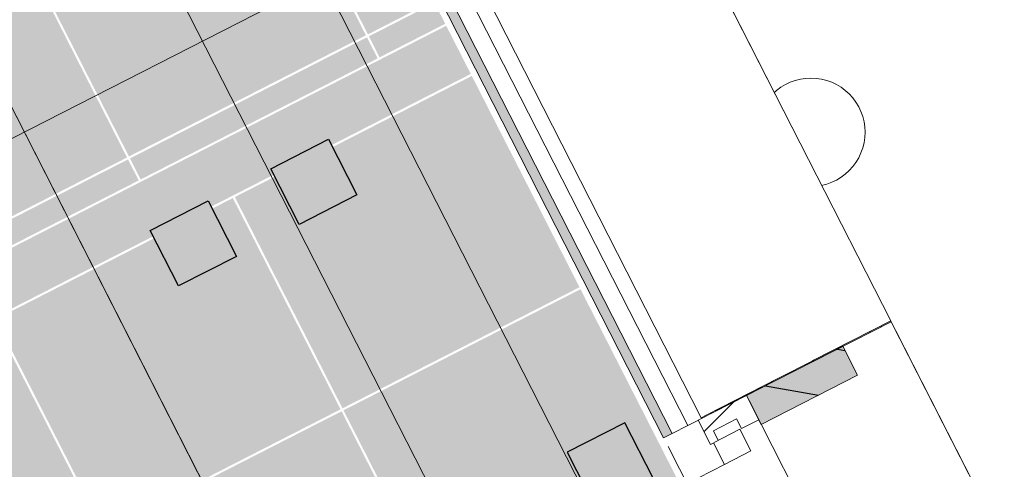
# Model space of a CAD drawing. Header units: metres. Extents: x 538891 to 1080079, y 6588829 to 13178720.
# Tile 460 of 1056: x 539877.228 to 539879.048, y 6589186.129 to 6589186.959. Entities that reach past the tile are written whole.
import ezdxf

# ---------------------------------------------------------------- set-up
doc = ezdxf.new("R2010")
doc.units = ezdxf.units.M
doc.header["$LTSCALE"] = 0.4
doc.header["$PDMODE"] = 1
doc.header["$PDSIZE"] = -2
doc.linetypes.add('Hidden Line', pattern=[48.902778, 35.277778, -13.625])
doc.linetypes.add('Triple Dashed', pattern=[92.604163, 66.145831, -26.458332])
for name, color, linetype in [('AR', 7, 'Continuous'), ('DENDRO', 7, 'Continuous'), ('GEO', 7, 'Continuous'), ('KINO_GRID', 7, 'Continuous'), ('KINO_PINNAKATTED 2', 7, 'Continuous')]:
    doc.layers.add(name, color=color, linetype=linetype)
pattern_1 = [(45, (0, 0), (-0.176776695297, 0.176776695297), []), (45, (-0.03536, 0.03536), (-0.176776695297, 0.176776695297), []), (45, (-0.0707, 0.0707), (-0.176776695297, 0.176776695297), [])]

# ---------------------------------------------------------------- blocks, each defined once
blk = doc.blocks.new('VQSA')
at = {"color": 7, "linetype": 'Continuous', "lineweight": 9, "flags": 128}
blk.add_lwpolyline([(1.3148, -0.7265), (1.3064, -0.7443), (1.2963, -0.7611), (1.2846, -0.7769), (1.2714, -0.7914), (1.2569, -0.8046), (1.2411, -0.8163), (1.2243, -0.8264), (1.2065, -0.8348), (1.1881, -0.8414), (1.169, -0.8462), (1.1496, -0.849), (1.13, -0.85), (1.1104, -0.849), (1.091, -0.8462), (1.0719, -0.8414), (1.0535, -0.8348), (1.0357, -0.8264), (1.0189, -0.8163), (1.0031, -0.8046), (0.9886, -0.7914), (0.9754, -0.7769), (0.9637, -0.7611), (0.9536, -0.7443), (0.9452, -0.7265)], dxfattribs=at)
blk.add_lwpolyline([(2.2, -1.15), (2.199, -1.1696), (2.1962, -1.189), (2.1914, -1.2081), (2.1848, -1.2265), (2.1764, -1.2443), (2.1663, -1.2611), (2.1546, -1.2769), (2.1414, -1.2914), (2.1269, -1.3046), (2.1111, -1.3163), (2.0943, -1.3264), (2.0765, -1.3348), (2.0581, -1.3414), (2.039, -1.3462), (2.0196, -1.349), (2, -1.35), (1.9804, -1.349), (1.961, -1.3462), (1.9419, -1.3414), (1.9235, -1.3348), (1.9057, -1.3264), (1.8889, -1.3163), (1.8731, -1.3046), (1.8586, -1.2914), (1.8454, -1.2769), (1.8337, -1.2611), (1.8236, -1.2443), (1.8152, -1.2265), (1.8086, -1.2081), (1.8038, -1.189), (1.801, -1.1696), (1.8, -1.15), (1.801, -1.1304), (1.8038, -1.111), (1.8086, -1.0919), (1.8152, -1.0735), (1.8236, -1.0557), (1.8337, -1.0389), (1.8454, -1.0231), (1.8586, -1.0086), (1.8731, -0.9954), (1.8889, -0.9837), (1.9057, -0.9736), (1.9235, -0.9652), (1.9419, -0.9586), (1.961, -0.9538), (1.9804, -0.951), (2, -0.95), (2.0196, -0.951), (2.039, -0.9538), (2.0581, -0.9586), (2.0765, -0.9652), (2.0943, -0.9736), (2.1111, -0.9837), (2.1269, -0.9954), (2.1414, -1.0086), (2.1546, -1.0231), (2.1663, -1.0389), (2.1764, -1.0557), (2.1848, -1.0735), (2.1914, -1.0919), (2.1962, -1.111), (2.199, -1.1304)], close=True, dxfattribs=at)

msp = doc.modelspace()

# ---------------------------------------------------------------- linework, layer by layer
at = {"layer": 'AR', "color": 7, "linetype": 'Continuous', "lineweight": 9}
msp.add_line((539876.7328, 6589187.7374), (539877.7363, 6589185.7714), dxfattribs=at)
at = {"layer": 'AR', "color": 7, "linetype": 'Hidden Line', "lineweight": 9}
msp.add_line((539876.7328, 6589187.7374), (539877.7363, 6589185.7714), dxfattribs=at)
msp.add_line((539876.7328, 6589187.7374), (539877.7363, 6589185.7714), dxfattribs=at)
msp.add_line((539876.7328, 6589187.7374), (539877.7363, 6589185.7714), dxfattribs=at)
at = {"layer": 'AR', "color": 7, "linetype": 'Continuous', "lineweight": 9, "flags": 128}
for points in [[(539892.9408, 6589158.7273), (539878.4205, 6589187.1759), (539893.6068, 6589194.927)], [(539893.4643, 6589194.8543), (539888.6724, 6589192.4085), (539888.3874, 6589192.263), (539883.6222, 6589189.8309), (539883.3372, 6589189.6854), (539878.5809, 6589187.2578), (539878.6536, 6589187.1153), (539878.5111, 6589187.0425), (539880.0613, 6589184.0053), (539880.2038, 6589184.078), (539880.3493, 6589183.793), (539880.2068, 6589183.7202), (539882.6662, 6589178.9016)]]:
    msp.add_lwpolyline(points, dxfattribs=at)
at = {"layer": 'AR', "color": 143, "linetype": 'Continuous', "lineweight": 25, "true_color": 0x84a8b9, "flags": 128}
msp.add_lwpolyline([(539893.4643, 6589194.8543), (539888.6724, 6589192.4085), (539888.3874, 6589192.263), (539883.6222, 6589189.8309), (539883.3372, 6589189.6854), (539878.5809, 6589187.2578), (539878.6536, 6589187.1153), (539878.5111, 6589187.0425), (539880.0613, 6589184.0053), (539880.2038, 6589184.078), (539880.3493, 6589183.793), (539880.2068, 6589183.7202), (539882.6662, 6589178.9016)], dxfattribs=at)
at = {"layer": 'AR', "color": 8, "linetype": 'Continuous', "lineweight": 25, "true_color": 0x808080, "flags": 128}
msp.add_lwpolyline([(539877.6283, 6589186.5218), (539877.5214, 6589186.4673), (539877.4692, 6589186.5697), (539877.576, 6589186.6242)], close=True, dxfattribs=at)
at = {"layer": 'AR', "color": 254, "linetype": 'Continuous', "true_color": 0xe8e8e8}
msp.add_solid([(539878.434, 6589186.1948), (539877.8276, 6589187.383), (539878.418, 6589186.1866), (539877.8116, 6589187.3748)], dxfattribs=at)
at = {"layer": 'AR', "color": 9, "linetype": 'Continuous', "true_color": 0xc0c0c0}
msp.add_solid([(539877.6283, 6589186.5218), (539877.576, 6589186.6242), (539877.5214, 6589186.4673), (539877.4692, 6589186.5697)], dxfattribs=at)
at = {"layer": 'DENDRO', "color": 30, "linetype": 'Continuous', "lineweight": 25, "true_color": 0xff7f00}
msp.add_open_spline([(539885.6577, 6589211.3673), (539885.9587, 6589211.5998), (539887.0879, 6589212.0198), (539888.605, 6589212.4885), (539889.9731, 6589213.0137), (539891.3102, 6589213.7672), (539891.8744, 6589214.6436), (539891.7177, 6589215.3903), (539891.4434, 6589216.0274), (539891.1774, 6589216.6797), (539891.0775, 6589217.3225), (539891.2898, 6589217.9325), (539891.6083, 6589218.5323), (539891.7489, 6589219.1569), (539891.5335, 6589219.8105), (539891.0707, 6589220.4069), (539890.4607, 6589220.8621), (539889.8044, 6589221.0935), (539889.0576, 6589220.9883), (539888.3106, 6589220.2982), (539887.7505, 6589219.5517), (539887.208, 6589218.8186), (539886.4783, 6589217.8358), (539885.4818, 6589216.498), (539884.1518, 6589214.7322), (539882.6558, 6589212.7955), (539881.0985, 6589210.8481), (539879.0649, 6589208.3801), (539876.0944, 6589204.886), (539872.6307, 6589200.8975), (539869.6701, 6589197.4329), (539867.6909, 6589194.8749), (539866.2109, 6589192.7521), (539865.0379, 6589190.7976), (539864.2551, 6589189.3549), (539863.5464, 6589188.2627), (539862.6538, 6589187.3122), (539861.4517, 6589186.5971), (539860.1198, 6589186.0356), (539858.997, 6589185.454), (539858.4285, 6589184.6792), (539858.4518, 6589183.6679), (539858.8723, 6589182.475), (539859.5272, 6589181.142), (539860.2483, 6589179.7128), (539860.8674, 6589178.2304), (539861.2217, 6589176.7401), (539861.5753, 6589175.4365), (539862.2064, 6589174.6663), (539862.9609, 6589174.3966), (539863.6348, 6589174.2423), (539864.2806, 6589174.0573), (539864.918, 6589173.6609), (539865.3683, 6589172.6788), (539865.5592, 6589171.2345), (539865.7765, 6589169.7978), (539866.3959, 6589168.7176), (539867.6352, 6589168.2256), (539869.0218, 6589168.0582), (539870.3261, 6589168.0626), (539871.5879, 6589168.2084), (539873.1231, 6589168.5133), (539875.2126, 6589169.1649), (539877.5723, 6589170.1954), (539879.6716, 6589171.2913), (539881.2245, 6589172.1487), (539882.79, 6589173.0592), (539884.4462, 6589174.3385), (539885.3593, 6589175.663), (539885.8205, 6589177.2138), (539885.4269, 6589179.8588), (539884.1912, 6589182.7006), (539883.1434, 6589184.6065), (539882.0985, 6589186.3358), (539880.8619, 6589188.3679), (539880.4198, 6589189.9251), (539880.7902, 6589190.8015), (539881.5494, 6589191.3893), (539882.7447, 6589191.8227), (539884.1904, 6589191.9845), (539885.7179, 6589191.7691), (539887.143, 6589191.0433), (539888.3782, 6589189.868), (539889.4666, 6589188.5674), (539890.4385, 6589187.4406), (539891.3271, 6589186.7864), (539892.1601, 6589186.9284), (539892.9946, 6589188.0441), (539894.0871, 6589188.8946), (539895.2642, 6589189.5714), (539896.3286, 6589190.275), (539897.0597, 6589191.2074), (539897.414, 6589192.4428), (539897.7325, 6589193.5782), (539898.1184, 6589194.323), (539898.5738, 6589194.8471), (539899.1059, 6589195.3196), (539899.5477, 6589195.7995), (539899.733, 6589196.3483), (539899.5719, 6589196.9795), (539899.1657, 6589197.5865), (539898.605, 6589198.071), (539897.9861, 6589198.3235), (539897.3447, 6589198.3805), (539896.687, 6589198.3497), (539895.8577, 6589198.3256), (539894.7078, 6589198.5446), (539893.448, 6589199.106), (539892.2827, 6589199.8894), (539891.2518, 6589200.8076), (539890.3935, 6589201.7751), (539889.5969, 6589202.9265), (539889.0297, 6589204.2093), (539888.6237, 6589205.3397), (539888.2438, 6589206.3255), (539887.7355, 6589207.4324), (539887.0067, 6589208.7104), (539886.0604, 6589210.1578), (539885.6663, 6589211.1102), (539885.6577, 6589211.3673)], degree=2, dxfattribs=at)
at = {"layer": 'KINO_GRID', "color": 254, "linetype": 'Continuous', "true_color": 0xe6e6e6}
for points in [[(539858.7353, 6589212.3149), (539900.3409, 6589130.7995), (539858.6462, 6589212.2694), (539900.2518, 6589130.754)], [(539860.6136, 6589211.7804), (539900.9645, 6589132.7232), (539860.5245, 6589211.7349), (539900.8754, 6589132.6778)], [(539877.4496, 6589186.6584), (539877.4951, 6589186.5693), (539878.0162, 6589186.9475), (539878.0616, 6589186.8585)], [(539874.2327, 6589185.0164), (539874.2781, 6589184.9273), (539877.4496, 6589186.6584), (539877.4951, 6589186.5693)]]:
    msp.add_solid(points, dxfattribs=at)
at = {"layer": 'KINO_PINNAKATTED 2', "color": 254, "linetype": 'Continuous', "true_color": 0xd4dae2}
for points in [[(539877.8714, 6589186.9316), (539877.9927, 6589186.9935), (539877.6723, 6589187.3217), (539877.7936, 6589187.3836)], [(539877.4297, 6589186.7062), (539877.8678, 6589186.9298), (539877.2306, 6589187.0963), (539877.6687, 6589187.3199)], [(539877.113, 6589186.5445), (539877.4262, 6589186.7043), (539876.9138, 6589186.9346), (539877.2271, 6589187.0945)], [(539877.893, 6589186.8892), (539878.0144, 6589186.9511), (539877.8732, 6589186.928), (539877.9945, 6589186.9899)], [(539877.4514, 6589186.6637), (539877.8895, 6589186.8873), (539877.4316, 6589186.7026), (539877.8696, 6589186.9262)], [(539877.8245, 6589186.2412), (539878.2626, 6589186.4648), (539877.6254, 6589186.6313), (539878.0635, 6589186.8549)], [(539877.1346, 6589186.5021), (539877.4478, 6589186.6619), (539877.1148, 6589186.5409), (539877.428, 6589186.7008)], [(539877.3828, 6589186.0157), (539877.8209, 6589186.2394), (539877.1837, 6589186.4059), (539877.6218, 6589186.6295)], [(539878.0254, 6589185.8475), (539878.4635, 6589186.0711), (539877.8263, 6589186.2376), (539878.2644, 6589186.4612)], [(539876.9412, 6589185.7903), (539877.3793, 6589186.0139), (539876.7421, 6589186.1804), (539877.1801, 6589186.404)], [(539877.5838, 6589185.6221), (539878.0219, 6589185.8457), (539877.3846, 6589186.0122), (539877.8227, 6589186.2358)]]:
    msp.add_solid(points, dxfattribs=at)

# ---------------------------------------------------------------- block references
at = {"layer": 'GEO', "color": 8, "true_color": 0x7d7d7d, "xscale": 0.5, "yscale": 0.5, "zscale": 0.5}
msp.add_blockref('VQSA', (539877.6904, 6589187.3259), dxfattribs=at)

# ---------------------------------------------------------------- next in the draw order: wipeouts: each hides what was drawn before it
at = {"color": 255, "linetype": 'Continuous', "lineweight": 5}
msp.add_wipeout([(539877.8421, 6589187.3545), (539878.434, 6589186.1948), (539878.4625, 6589186.2094), (539877.8706, 6589187.3691)], dxfattribs=at).dxf.layer = 'AR'

# ---------------------------------------------------------------- next in the draw order: linework, layer by layer
at = {"layer": 'AR', "color": 8, "linetype": 'Continuous', "lineweight": 25, "true_color": 0x808080, "flags": 128}
msp.add_lwpolyline([(539877.851, 6589186.6355), (539877.7441, 6589186.5809), (539877.6918, 6589186.6833), (539877.7987, 6589186.7379)], close=True, dxfattribs=at)
at = {"layer": 'AR', "color": 9, "linetype": 'Continuous', "true_color": 0xc0c0c0}
msp.add_solid([(539877.851, 6589186.6355), (539877.7987, 6589186.7379), (539877.7441, 6589186.5809), (539877.6918, 6589186.6833)], dxfattribs=at)

# ---------------------------------------------------------------- next in the draw order: wipeouts: each hides what was drawn before it
at = {"color": 255, "linetype": 'Continuous', "lineweight": 5}
msp.add_wipeout([(539877.8852, 6589187.3406), (539878.4625, 6589186.2094), (539878.491, 6589186.2239), (539877.9137, 6589187.3551)], dxfattribs=at).dxf.layer = 'AR'

# ---------------------------------------------------------------- next in the draw order: linework, layer by layer
at = {"layer": 'AR', "color": 8, "linetype": 'Continuous', "lineweight": 25, "true_color": 0x808080, "flags": 128}
msp.add_lwpolyline([(539878.2918, 6589186.0577), (539878.3987, 6589186.1122), (539878.3464, 6589186.2147), (539878.2396, 6589186.1601)], close=True, dxfattribs=at)
at = {"layer": 'AR', "color": 9, "linetype": 'Continuous', "true_color": 0xc0c0c0}
msp.add_solid([(539878.2918, 6589186.0577), (539878.3987, 6589186.1122), (539878.2396, 6589186.1601), (539878.3464, 6589186.2147)], dxfattribs=at)

# ---------------------------------------------------------------- next in the draw order: wipeouts: each hides what was drawn before it
at = {"color": 255, "linetype": 'Continuous', "lineweight": 5}
msp.add_wipeout([(539877.9273, 6589187.3284), (539878.491, 6589186.2239), (539878.5178, 6589186.2376), (539877.9541, 6589187.342)], dxfattribs=at).dxf.layer = 'AR'

# ---------------------------------------------------------------- next in the draw order: wipeouts: each hides what was drawn before it
msp.add_wipeout([(539878.045, 6589187.1639), (539878.5178, 6589186.2376), (539878.6959, 6589186.3285), (539878.2231, 6589187.2548)], dxfattribs=at).dxf.layer = 'AR'

# ---------------------------------------------------------------- next in the draw order: hatches: boundary and pattern name
at = {"layer": 'AR', "linetype": 'Continuous', "lineweight": 25, "true_color": 0x848484}
h = msp.add_hatch(dxfattribs=at)
h.set_pattern_fill('PLYWOOD_0001', color=252, style=0, pattern_type=2)
h.set_pattern_definition([(90, (0, 0), (-0.06, 0), [])])
h.paths.add_polyline_path([(539878.2958, 6589187.1123), (539878.6959, 6589186.3285), (539878.8384, 6589186.4012), (539878.4384, 6589187.185)])

# ---------------------------------------------------------------- next in the draw order: linework, layer by layer
at = {"layer": 'AR', "color": 254, "linetype": 'Continuous', "true_color": 0xcccccc}
msp.add_solid([(539878.2958, 6589187.1123), (539878.6959, 6589186.3285), (539878.4384, 6589187.185), (539878.8384, 6589186.4012)], dxfattribs=at)

# ---------------------------------------------------------------- next in the draw order: wipeouts: each hides what was drawn before it
at = {"color": 255, "linetype": 'Continuous', "lineweight": 5}
msp.add_wipeout([(539878.4262, 6589186.1706), (539891.406, 6589160.7401), (539891.4142, 6589160.724), (539891.8346, 6589160.9386), (539878.8384, 6589186.4012), (539878.418, 6589186.1866)], dxfattribs=at).dxf.layer = 'AR'

# ---------------------------------------------------------------- next in the draw order: linework, layer by layer
at = {"layer": 'AR', "color": 7, "linetype": 'Continuous', "lineweight": 9}
for p, q in [((539877.8034, 6589187.3909), (539878.418, 6589186.1866)), ((539877.8421, 6589187.3545), (539878.434, 6589186.1948)), ((539877.8852, 6589187.3406), (539878.4625, 6589186.2094)), ((539877.9273, 6589187.3284), (539878.491, 6589186.2239)), ((539878.8384, 6589186.4012), (539878.4384, 6589187.185)), ((539878.8384, 6589186.4012), (539878.4384, 6589187.185)), ((539878.045, 6589187.1639), (539878.5178, 6589186.2376)), ((539878.2958, 6589187.1123), (539878.6959, 6589186.3285)), ((539878.6959, 6589186.3285), (539878.8384, 6589186.4012)), ((539878.6959, 6589186.3285), (539878.8384, 6589186.4012)), ((539891.8346, 6589160.9386), (539878.8384, 6589186.4012)), ((539878.5178, 6589186.2376), (539878.6959, 6589186.3285)), ((539878.5178, 6589186.2376), (539878.6959, 6589186.3285)), ((539878.491, 6589186.2239), (539878.5178, 6589186.2376)), ((539878.491, 6589186.2239), (539878.5178, 6589186.2376)), ((539878.4625, 6589186.2094), (539878.491, 6589186.2239)), ((539878.4625, 6589186.2094), (539878.491, 6589186.2239)), ((539878.434, 6589186.1948), (539878.4625, 6589186.2094)), ((539878.434, 6589186.1948), (539878.4625, 6589186.2094)), ((539878.418, 6589186.1866), (539878.434, 6589186.1948)), ((539878.418, 6589186.1866), (539878.434, 6589186.1948)), ((539891.406, 6589160.7401), (539878.4262, 6589186.1706)), ((539878.5305, 6589186.1378), (539877.3192, 6589185.5195))]:
    msp.add_line(p, q, dxfattribs=at)

# ---------------------------------------------------------------- next in the draw order: wipeouts: each hides what was drawn before it
at = {"color": 255, "linetype": 'Continuous', "lineweight": 5}
msp.add_wipeout([(539877.9142, 6589187.3475), (539878.4877, 6589186.224), (539878.4966, 6589186.2285), (539877.9231, 6589187.352)], dxfattribs=at).dxf.layer = 'AR'

# ---------------------------------------------------------------- next in the draw order: wipeouts: each hides what was drawn before it
msp.add_wipeout([(539878.4966, 6589186.2285), (539878.6302, 6589186.2967), (539878.1249, 6589187.2866), (539877.9913, 6589187.2184)], dxfattribs=at).dxf.layer = 'AR'

# ---------------------------------------------------------------- next in the draw order: linework, layer by layer
at = {"layer": 'AR', "color": 7, "linetype": 'Hidden Line', "lineweight": 9}
msp.add_line((539877.2306, 6589187.5761), (539878.0658, 6589185.9396), dxfattribs=at)
msp.add_line((539877.2306, 6589187.5761), (539878.0658, 6589185.9396), dxfattribs=at)
msp.add_line((539877.2306, 6589187.5761), (539878.0658, 6589185.9396), dxfattribs=at)
at = {"layer": 'AR', "color": 251, "linetype": 'Continuous', "lineweight": 9, "true_color": 0x6a6a6a}
msp.add_line((539878.4877, 6589186.224), (539878.4966, 6589186.2285), dxfattribs=at)

# ---------------------------------------------------------------- next in the draw order: wipeouts: each hides what was drawn before it
at = {"color": 255, "linetype": 'Continuous', "lineweight": 5}
msp.add_wipeout([(539878.1567, 6589187.2243), (539878.6302, 6589186.2967), (539878.6925, 6589186.3285), (539878.2191, 6589187.2561)], dxfattribs=at).dxf.layer = 'AR'

# ---------------------------------------------------------------- next in the draw order: linework, layer by layer
at = {"layer": 'AR', "color": 251, "linetype": 'Continuous', "lineweight": 9, "true_color": 0x6a6a6a}
msp.add_line((539878.4966, 6589186.2285), (539878.6302, 6589186.2967), dxfattribs=at)

# ---------------------------------------------------------------- next in the draw order: wipeouts: each hides what was drawn before it
at = {"color": 255, "linetype": 'Continuous', "lineweight": 5}
msp.add_wipeout([(539878.2204, 6589187.2534), (539878.6925, 6589186.3285), (539878.6952, 6589186.3299), (539878.2231, 6589187.2548)], dxfattribs=at).dxf.layer = 'AR'

# ---------------------------------------------------------------- next in the draw order: wipeouts: each hides what was drawn before it
msp.add_wipeout([(539878.2958, 6589187.1123), (539878.6952, 6589186.3299), (539878.8377, 6589186.4026), (539878.4384, 6589187.185)], dxfattribs=at).dxf.layer = 'AR'

# ---------------------------------------------------------------- next in the draw order: linework, layer by layer
at = {"layer": 'AR', "color": 7, "linetype": 'Hidden Line', "lineweight": 9}
for p, q in [((539876.7325, 6589187.738), (539894.2877, 6589153.3431)), ((539876.7328, 6589187.7374), (539894.2877, 6589153.3431)), ((539876.7328, 6589187.7374), (539894.2877, 6589153.3431)), ((539877.2303, 6589187.5766), (539894.4491, 6589153.8408)), ((539877.2306, 6589187.5761), (539894.4491, 6589153.8408)), ((539877.2306, 6589187.5761), (539894.4491, 6589153.8408))]:
    msp.add_line(p, q, dxfattribs=at)
at = {"layer": 'AR', "color": 7, "linetype": 'Continuous', "lineweight": 9}
for p, q in [((539877.5669, 6589187.4671), (539878.2885, 6589186.0532)), ((539878.7493, 6589186.3558), (539878.7766, 6589186.3023))]:
    msp.add_line(p, q, dxfattribs=at)
at = {"layer": 'AR', "color": 251, "linetype": 'Continuous', "lineweight": 9, "true_color": 0x6a6a6a}
for p, q in [((539877.9097, 6589187.3564), (539878.4877, 6589186.224)), ((539878.8377, 6589186.4026), (539878.4384, 6589187.185)), ((539878.6952, 6589186.3299), (539878.8377, 6589186.4026)), ((539878.6302, 6589186.2967), (539878.6925, 6589186.3285)), ((539878.6925, 6589186.3285), (539878.6952, 6589186.3299))]:
    msp.add_line(p, q, dxfattribs=at)

# ---------------------------------------------------------------- next in the draw order: wipeouts: each hides what was drawn before it
at = {"color": 255, "linetype": 'Continuous', "lineweight": 5}
msp.add_wipeout([(539878.5102, 6589186.1777), (539878.5305, 6589186.1378), (539878.5795, 6589186.1628), (539878.5592, 6589186.2027)], dxfattribs=at).dxf.layer = 'AR'

# ---------------------------------------------------------------- next in the draw order: hatches: boundary and pattern name
at = {"layer": 'AR', "linetype": 'Continuous', "lineweight": 25, "true_color": 0x848484}
h = msp.add_hatch(dxfattribs=at)
h.set_pattern_fill('ALUMINUM_0001_1', color=252, style=0, pattern_type=2)
h.set_pattern_definition(pattern_1)
h.paths.add_polyline_path([(539878.5102, 6589186.1777), (539878.5305, 6589186.1378), (539878.5795, 6589186.1628), (539878.5592, 6589186.2027)])

# ---------------------------------------------------------------- next in the draw order: linework, layer by layer
at = {"layer": 'AR', "color": 7, "linetype": 'Continuous', "lineweight": 9, "flags": 128}
msp.add_lwpolyline([(539878.5102, 6589186.1777), (539878.5305, 6589186.1378), (539878.5795, 6589186.1628), (539878.5592, 6589186.2027)], close=True, dxfattribs=at)

# ---------------------------------------------------------------- next in the draw order: wipeouts: each hides what was drawn before it
at = {"color": 255, "linetype": 'Continuous', "lineweight": 5}
msp.add_wipeout([(539878.5528, 6589186.2218), (539878.5619, 6589186.2039), (539878.5939, 6589186.2203), (539878.5712, 6589186.2648), (539878.4821, 6589186.2194), (539878.5049, 6589186.1748), (539878.5191, 6589186.1821), (539878.51, 6589186.1999)], dxfattribs=at).dxf.layer = 'AR'

# ---------------------------------------------------------------- next in the draw order: hatches: boundary and pattern name
at = {"layer": 'AR', "linetype": 'Continuous', "lineweight": 25, "true_color": 0x848484}
h = msp.add_hatch(dxfattribs=at)
h.set_pattern_fill('WOOD_0001', color=252, style=0, pattern_type=2)
h.set_pattern_definition([(-10, (42.05, 28.59), (0.015628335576, 0.0886326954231), [])])
h.paths.add_polyline_path([(539878.7766, 6589186.3023), (539878.7493, 6589186.3558), (539878.5712, 6589186.2648), (539878.5985, 6589186.2114)])
h = msp.add_hatch(dxfattribs=at)
h.set_pattern_fill('ALUMINUM_0001_1', color=252, style=0, pattern_type=2)
h.set_pattern_definition(pattern_1)
h.paths.add_polyline_path([(539878.5528, 6589186.2218), (539878.5619, 6589186.2039), (539878.5939, 6589186.2203), (539878.5712, 6589186.2648), (539878.4821, 6589186.2194), (539878.5049, 6589186.1748), (539878.5191, 6589186.1821), (539878.51, 6589186.1999)])

# ---------------------------------------------------------------- next in the draw order: linework, layer by layer
at = {"layer": 'AR', "color": 251, "linetype": 'Triple Dashed', "lineweight": 9, "true_color": 0x575757}
msp.add_line((539875.4636, 6589185.8463), (539955.9275, 6589226.9152), dxfattribs=at)
at = {"layer": 'AR', "color": 7, "linetype": 'Continuous', "lineweight": 9}
for p, q in [((539878.5712, 6589186.2648), (539878.7493, 6589186.3558)), ((539878.5985, 6589186.2114), (539878.7766, 6589186.3023)), ((539878.4821, 6589186.2194), (539878.5712, 6589186.2648)), ((539878.5712, 6589186.2648), (539878.5939, 6589186.2203)), ((539878.5759, 6589186.2557), (539878.5712, 6589186.2648)), ((539878.5712, 6589186.2648), (539878.5985, 6589186.2114)), ((539879.226, 6589184.982), (539878.5759, 6589186.2557)), ((539878.4821, 6589186.2194), (539878.5049, 6589186.1748)), ((539878.51, 6589186.1999), (539878.5528, 6589186.2218)), ((539878.5528, 6589186.2218), (539878.5619, 6589186.2039)), ((539878.5619, 6589186.2039), (539878.5939, 6589186.2203)), ((539878.51, 6589186.1999), (539878.5191, 6589186.1821)), ((539878.5049, 6589186.1748), (539878.5191, 6589186.1821))]:
    msp.add_line(p, q, dxfattribs=at)
at = {"layer": 'AR', "color": 7, "linetype": 'Hidden Line', "lineweight": 9}
for p, q in [((539878.5759, 6589186.2557), (539878.5712, 6589186.2648)), ((539878.5759, 6589186.2557), (539878.5712, 6589186.2648)), ((539878.5759, 6589186.2557), (539878.5712, 6589186.2648)), ((539878.5759, 6589186.2557), (539878.5712, 6589186.2648)), ((539879.226, 6589184.982), (539878.5759, 6589186.2557)), ((539879.226, 6589184.982), (539878.5759, 6589186.2557)), ((539879.226, 6589184.982), (539878.5759, 6589186.2557))]:
    msp.add_line(p, q, dxfattribs=at)
at = {"layer": 'AR', "color": 7, "linetype": 'Continuous', "lineweight": 5}
for p in [(539878.5712, 6589186.2648), (539878.5712, 6589186.2648), (539878.5712, 6589186.2648), (539878.5712, 6589186.2648), (539878.5712, 6589186.2648), (539878.5759, 6589186.2557)]:
    msp.add_point(p, dxfattribs=at)
at = {"layer": 'AR', "color": 254, "linetype": 'Continuous', "true_color": 0xcccccc}
msp.add_solid([(539878.7766, 6589186.3023), (539878.7493, 6589186.3558), (539878.5985, 6589186.2114), (539878.5712, 6589186.2648)], dxfattribs=at)

doc.saveas('drawing.dxf')
